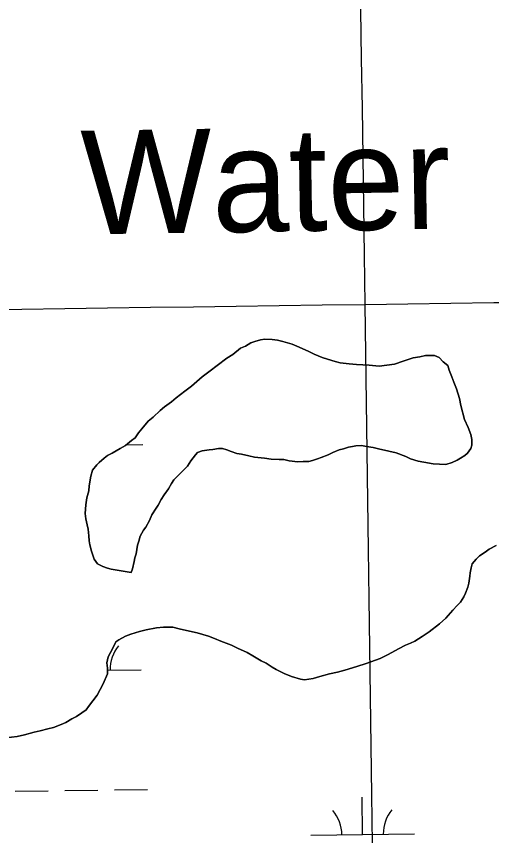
# Model space of a CAD drawing. Extents: x 3767014 to 3805179, y 361544 to 387384.
# Drawn here: x 3784085 to 3784544, y 372694 to 373484 of the extents above; entities that cross this region are included whole.
import ezdxf

# ---------------------------------------------------------------- set-up
doc = ezdxf.new("R2010")
doc.units = 0
for name, color, linetype in [('V-GRID-MAJR', 7, 'Continuous'), ('V-RIVR-IDEN', 7, 'Continuous'), ('V-TOPO-SHOR', 7, 'Continuous'), ('V-WETL-SWMP', 7, 'Continuous')]:
    doc.layers.add(name, color=color, linetype=linetype)

msp = doc.modelspace()

# ---------------------------------------------------------------- linework, layer by layer
at = {"layer": 'V-GRID-MAJR'}
for points in [[(3784505.154, 367149.462), (3784421.458, 373206.305), (3784337.716, 379266.522), (3784253.973, 385326.739), (3784253.926, 385330.111)], [(3771169.95, 373025.6), (3773820.257, 373061.356), (3779120.863, 373133.445), (3784421.458, 373206.305), (3789722.043, 373279.937), (3795022.617, 373354.339), (3800323.181, 373429.512), (3802973.458, 373467.388)]]:
    msp.add_spline(points, degree=3, dxfattribs=at)
at = {"layer": 'V-TOPO-SHOR'}
for points in [[(3784379.996, 373155.056), (3784372.199, 373158.411), (3784367.138, 373160.906), (3784357.785, 373165.09), (3784351.16, 373168.018), (3784342.161, 373170.615), (3784337.07, 373171.93), (3784331.96, 373172.454), (3784324.87, 373172.637), (3784320.516, 373171.961), (3784314.959, 373170.527), (3784311.373, 373169.042), (3784306.171, 373166.021), (3784301.393, 373164.174), (3784293.748, 373158.065), (3784288.133, 373154.268), (3784278.89, 373147.409), (3784272.05, 373142.066), (3784264.415, 373136.35), (3784253.939, 373127.554), (3784247.504, 373122.596), (3784239.06, 373116.112), (3784234.625, 373112.284), (3784227.796, 373107.336), (3784223.766, 373103.891), (3784216.897, 373097.366), (3784212.07, 373093.549), (3784205.969, 373086.217), (3784202.715, 373082.359), (3784199.442, 373077.714), (3784196.22, 373075.037), (3784190.179, 373070.069), (3784184.987, 373067.441), (3784177.381, 373062.907), (3784172.988, 373060.656), (3784169.764, 373057.979), (3784164.927, 373053.769), (3784162.502, 373051.465), (3784158.431, 373046.445), (3784156.702, 373040.577), (3784155.279, 373031.152), (3784154.763, 373026.436), (3784153.014, 373019.78), (3784152.053, 373013.103), (3784151.437, 373004.449), (3784152.092, 372999.306), (3784153.133, 372993.76), (3784154.204, 372989.398), (3784154.828, 372983.076), (3784155.103, 372978.337), (3784155.789, 372974.378), (3784157.605, 372968.418), (3784158.312, 372965.248), (3784160.159, 372960.47), (3784163.201, 372956.054), (3784168.259, 372953.56), (3784172.947, 372951.862), (3784176.472, 372950.984), (3784195.702, 372947.729)], [(3784195.702, 372947.729), (3784196.976, 372951.244), (3784198.733, 372958.295), (3784199.219, 372961.83), (3784200.503, 372965.737), (3784201.897, 372973.981), (3784203.18, 372977.888), (3784204.484, 372982.584), (3784207.788, 372988.413), (3784209.838, 372991.513), (3784213.544, 372997.725), (3784215.658, 373003.189), (3784219.768, 373009.786), (3784221.808, 373012.491), (3784224.708, 373017.935), (3784227.588, 373022.592), (3784231.677, 373028.4), (3784234.567, 373033.448), (3784237.023, 373036.934), (3784241.477, 373041.548), (3784244.711, 373044.618), (3784249.982, 373050.395), (3784253.265, 373055.436), (3784257.751, 373061.233), (3784259.78, 373063.546), (3784264.155, 373065.01), (3784270.882, 373066.02), (3784274.438, 373066.323), (3784279.984, 373067.363), (3784283.922, 373067.261), (3784288.225, 373065.968), (3784292.122, 373064.291), (3784297.598, 373062.573), (3784302.305, 373061.664), (3784309.364, 373060.3), (3784314.849, 373058.977), (3784324.284, 373057.944), (3784330.958, 373056.986), (3784338.444, 373056.791), (3784343.171, 373056.671), (3784348.262, 373055.358), (3784356.513, 373054.356), (3784361.646, 373054.618), (3784367.169, 373054.87), (3784370.735, 373055.567), (3784375.513, 373057.416), (3784379.088, 373058.506), (3784385.857, 373061.09), (3784390.25, 373063.343), (3784396.623, 373065.938), (3784400.592, 373067.017), (3784405.36, 373068.473), (3784409.321, 373069.159), (3784412.491, 373069.866), (3784418.017, 373070.118), (3784422.723, 373069.208), (3784429.4, 373068.248), (3784434.491, 373066.935), (3784444.289, 373064.711), (3784451.338, 373062.954), (3784460.711, 373059.558), (3784465.387, 373057.467), (3784472.811, 373054.911), (3784478.306, 373053.982), (3784487.335, 373052.566), (3784493.234, 373052.022), (3784499.537, 373051.86), (3784505.497, 373053.676), (3784510.283, 373055.919), (3784513.486, 373057.807), (3784517.892, 373060.453), (3784520.314, 373062.755), (3784523.587, 373067.4), (3784524.457, 373070.531), (3784524.599, 373076.047), (3784523.54, 373080.804), (3784520.953, 373087.573), (3784517.601, 373095.148), (3784514.007, 373108.643), (3784512.604, 373115.381), (3784509.695, 373124.914), (3784507.099, 373131.289), (3784505.262, 373136.461), (3784502.667, 373142.834), (3784501.202, 373147.209), (3784496.961, 373150.864), (3784493.121, 373154.905), (3784488.445, 373156.996), (3784479.77, 373156.826), (3784474.224, 373155.786), (3784467.892, 373154.766), (3784458.346, 373151.464), (3784449.992, 373148.525), (3784434.964, 373146.547), (3784425.529, 373147.577), (3784413.327, 373148.286), (3784406.247, 373148.863), (3784397.6, 373149.873), (3784392.511, 373151.188), (3784385.077, 373153.348), (3784379.996, 373155.056)], [(3784548.104, 372973.876), (3784541.304, 372970.11), (3784537.294, 372967.454), (3784532.074, 372963.646), (3784528.84, 372960.576), (3784524.779, 372955.95), (3784523.89, 372952.03), (3784522.981, 372947.326), (3784522.506, 372944.182), (3784521.545, 372937.508)], [(3784521.545, 372937.508), (3784520.656, 372933.588), (3784518.535, 372927.731), (3784516.868, 372924.224), (3784513.585, 372919.184), (3784510.343, 372915.721), (3784506.292, 372911.49), (3784499.392, 372903.783), (3784493.332, 372898.026), (3784483.28, 372890.402), (3784476.463, 372885.847), (3784469.645, 372881.292), (3784465.26, 372879.435), (3784460.482, 372877.585), (3784453.695, 372874.212), (3784443.695, 372868.558), (3784436.109, 372864.812), (3784422.584, 372860.036), (3784413.442, 372857.115), (3784401.917, 372853.47), (3784394.776, 372851.684), (3784387.241, 372849.907), (3784377.716, 372847.394), (3784371.363, 372845.585), (3784363.05, 372844.221), (3784359.12, 372844.719), (3784350.515, 372847.304), (3784343.496, 372850.244), (3784335.708, 372853.992), (3784331.831, 372856.456), (3784326.012, 372860.155), (3784321.345, 372862.639), (3784313.186, 372867.185), (3784307.75, 372870.479), (3784298.399, 372874.661), (3784292.56, 372877.571), (3784282.41, 372881.378), (3784276.168, 372883.905), (3784270.319, 372886.42), (3784259.36, 372889.462), (3784251.918, 372891.229), (3784242.12, 372893.453), (3784235.847, 372894.797), (3784226.789, 372895.03), (3784220.071, 372894.416), (3784210.161, 372892.304), (3784203.818, 372890.891), (3784195.475, 372888.347), (3784190.293, 372886.115), (3784183.9, 372882.732), (3784181.092, 372880.833), (3784178.171, 372874.601), (3784173.627, 372866.44), (3784172.292, 372860.562), (3784172.949, 372855.422), (3784172.806, 372849.907), (3784168.613, 372840.158), (3784162.815, 372829.271), (3784158.734, 372823.858), (3784154.652, 372818.443), (3784152.209, 372815.355), (3784148.189, 372812.303), (3784142.977, 372808.889), (3784138.581, 372806.638), (3784132.573, 372802.852), (3784128.188, 372800.992), (3784120.623, 372798.035), (3784115.472, 372796.984), (3784107.925, 372794.813), (3784101.986, 372793.783), (3784092.856, 372791.26), (3784085.714, 372789.472), (3784074.645, 372788.18)]]:
    msp.add_lwpolyline(points, dxfattribs=at)
at = {"layer": 'V-WETL-SWMP'}
for p, q in [((3784191.174, 373070.887), (3784207.011, 373071.107)), ((3784172.895, 372853.369), (3784205.437, 372853.821)), ((3784167.389, 372837.86), (3784167.655, 372837.863)), ((3784083.645, 372736.686), (3784115.642, 372737.13)), ((3784131.64, 372737.352), (3784163.637, 372737.797)), ((3784179.635, 372738.019), (3784211.632, 372738.464)), ((3784419.101, 372694.911), (3784418.601, 372730.908)), ((3784369.106, 372694.217), (3784469.096, 372695.606))]:
    msp.add_line(p, q, dxfattribs=at)
for points in [[(3784195.703, 372947.729), (3784176.472, 372950.983), (3784172.947, 372951.862), (3784168.26, 372953.56), (3784163.2, 372956.055), (3784160.16, 372960.469), (3784158.312, 372965.247), (3784157.606, 372968.419), (3784155.788, 372974.378), (3784155.102, 372978.337), (3784154.829, 372983.075), (3784154.204, 372989.398), (3784153.133, 372993.761), (3784152.093, 372999.306), (3784151.437, 373004.448), (3784152.054, 373013.104), (3784153.014, 373019.78), (3784154.762, 373026.436), (3784155.278, 373031.153), (3784156.703, 373040.577), (3784158.431, 373046.445), (3784162.502, 373051.465), (3784164.926, 373053.768), (3784169.765, 373057.979), (3784172.987, 373060.655), (3784177.381, 373062.907), (3784184.987, 373067.442), (3784190.179, 373070.068), (3784196.22, 373075.036), (3784199.442, 373077.713), (3784202.715, 373082.359), (3784205.968, 373086.217), (3784212.069, 373093.549), (3784216.897, 373097.367), (3784223.766, 373103.891), (3784227.797, 373107.335), (3784234.625, 373112.284), (3784239.06, 373116.112), (3784247.504, 373122.595), (3784253.939, 373127.554), (3784264.414, 373136.351), (3784272.05, 373142.067), (3784278.889, 373147.41), (3784288.132, 373154.267), (3784293.748, 373158.064), (3784301.394, 373164.174), (3784306.172, 373166.022), (3784311.374, 373169.042), (3784314.96, 373170.527), (3784320.516, 373171.96), (3784324.869, 373172.637), (3784331.959, 373172.454), (3784337.07, 373171.929), (3784342.161, 373170.615), (3784351.16, 373168.018), (3784357.786, 373165.089), (3784367.139, 373160.906), (3784372.199, 373158.411), (3784379.996, 373155.057), (3784385.077, 373153.349), (3784392.51, 373151.187), (3784397.601, 373149.874), (3784406.247, 373148.863), (3784413.327, 373148.286), (3784425.529, 373147.578), (3784434.963, 373146.547), (3784449.992, 373148.525), (3784458.346, 373151.464), (3784467.891, 373154.766), (3784474.224, 373155.786), (3784479.77, 373156.825), (3784488.446, 373156.996), (3784493.122, 373154.905), (3784496.96, 373150.865), (3784501.202, 373147.208), (3784502.666, 373142.834), (3784505.262, 373136.46), (3784507.099, 373131.289), (3784509.695, 373124.915), (3784512.603, 373115.38), (3784514.006, 373108.643), (3784517.601, 373095.148), (3784520.953, 373087.572), (3784523.539, 373080.805), (3784524.599, 373076.047), (3784524.457, 373070.532), (3784523.588, 373067.401), (3784520.315, 373062.755), (3784517.891, 373060.453), (3784513.486, 373057.807), (3784510.284, 373055.918), (3784505.497, 373053.676), (3784499.537, 373051.859), (3784493.234, 373052.021), (3784487.336, 373052.567), (3784478.306, 373053.982), (3784472.811, 373054.912), (3784465.388, 373057.468), (3784460.711, 373059.559), (3784451.338, 373062.953), (3784444.288, 373064.712)], [(3784444.288, 373064.712), (3784434.491, 373066.935), (3784429.4, 373068.248), (3784422.724, 373069.208), (3784418.017, 373070.118), (3784412.492, 373069.866), (3784409.32, 373069.159), (3784405.361, 373068.473), (3784400.593, 373067.018), (3784396.624, 373065.938), (3784390.25, 373063.343), (3784385.856, 373061.091), (3784379.089, 373058.506), (3784375.513, 373057.415), (3784370.735, 373055.567), (3784367.17, 373054.871), (3784361.645, 373054.618), (3784356.513, 373054.356), (3784348.261, 373055.357), (3784343.171, 373056.671), (3784338.444, 373056.792), (3784330.959, 373056.985), (3784324.283, 373057.945), (3784314.849, 373058.976), (3784309.365, 373060.3), (3784302.304, 373061.664), (3784297.598, 373062.573), (3784292.123, 373064.291), (3784288.225, 373065.968), (3784283.922, 373067.261), (3784279.983, 373067.363), (3784274.437, 373066.323), (3784270.882, 373066.02), (3784264.155, 373065.011), (3784259.781, 373063.546), (3784257.751, 373061.234), (3784253.266, 373055.436), (3784249.983, 373050.396), (3784244.71, 373044.619), (3784241.477, 373041.549), (3784237.022, 373036.934), (3784234.568, 373033.449), (3784231.678, 373028.399), (3784227.587, 373022.592), (3784224.708, 373017.935), (3784221.809, 373012.492), (3784219.768, 373009.785), (3784215.657, 373003.189), (3784213.545, 372997.725), (3784209.838, 372991.514), (3784207.787, 372988.413), (3784204.484, 372982.585), (3784203.18, 372977.889), (3784201.897, 372973.98), (3784200.502, 372965.738), (3784199.219, 372961.829), (3784198.734, 372958.294), (3784196.976, 372951.244), (3784195.703, 372947.729)], [(3784074.644, 372788.18), (3784085.714, 372789.472), (3784092.855, 372791.259), (3784101.986, 372793.784), (3784107.926, 372794.813), (3784115.471, 372796.984), (3784120.622, 372798.034), (3784128.188, 372800.993), (3784132.572, 372802.851), (3784138.582, 372806.638), (3784142.976, 372808.89), (3784148.188, 372812.304), (3784152.208, 372815.354), (3784154.653, 372818.444), (3784158.734, 372823.858), (3784162.815, 372829.271), (3784168.614, 372840.159), (3784172.806, 372849.906), (3784172.948, 372855.421), (3784172.292, 372860.562), (3784173.626, 372866.44), (3784178.172, 372874.601), (3784181.092, 372880.833), (3784183.9, 372882.732), (3784190.294, 372886.115), (3784195.475, 372888.347), (3784203.819, 372890.891), (3784210.162, 372892.305), (3784220.071, 372894.415), (3784226.788, 372895.03), (3784235.848, 372894.797), (3784242.12, 372893.453), (3784251.918, 372891.23), (3784259.361, 372889.462), (3784270.32, 372886.421), (3784276.168, 372883.905), (3784282.41, 372881.379), (3784292.561, 372877.571), (3784298.399, 372874.661), (3784307.751, 372870.479), (3784313.185, 372867.185), (3784321.346, 372862.639), (3784326.012, 372860.154), (3784331.83, 372856.457), (3784335.708, 372853.992), (3784343.496, 372850.244), (3784350.515, 372847.304), (3784359.121, 372844.718), (3784363.05, 372844.222), (3784371.363, 372845.585), (3784377.716, 372847.393), (3784387.241, 372849.907), (3784394.776, 372851.684), (3784401.917, 372853.471), (3784413.442, 372857.116), (3784422.584, 372860.035), (3784436.109, 372864.811), (3784443.695, 372868.557), (3784453.695, 372874.213), (3784460.483, 372877.586), (3784465.26, 372879.434), (3784469.644, 372881.292), (3784476.462, 372885.847), (3784483.281, 372890.401), (3784493.331, 372898.026), (3784499.392, 372903.783), (3784506.292, 372911.489), (3784510.342, 372915.721), (3784513.585, 372919.185), (3784516.868, 372924.225), (3784518.535, 372927.73), (3784520.657, 372933.588), (3784521.546, 372937.507), (3784522.506, 372944.183), (3784522.981, 372947.325), (3784523.89, 372952.031), (3784524.78, 372955.95), (3784528.84, 372960.576), (3784532.073, 372963.646), (3784537.295, 372967.454), (3784541.305, 372970.11), (3784548.103, 372973.877)]]:
    msp.add_lwpolyline(points, dxfattribs=at)
for centre, start, end in [((3784210.673, 372854.368), 140.024034, 181.567693), ((3784363.857, 372694.619), 0.024037, 41.567696), ((3784474.332, 372696.153), 140.024034, 181.567693)]:
    msp.add_arc(centre, 35.246, start, end, dxfattribs=at)

# ---------------------------------------------------------------- texts
at = {"layer": 'V-RIVR-IDEN'}
msp.add_text('Water', height=100, rotation=0.919589, dxfattribs=at).set_placement((3784148.075, 373273.686))

doc.saveas('drawing.dxf')
